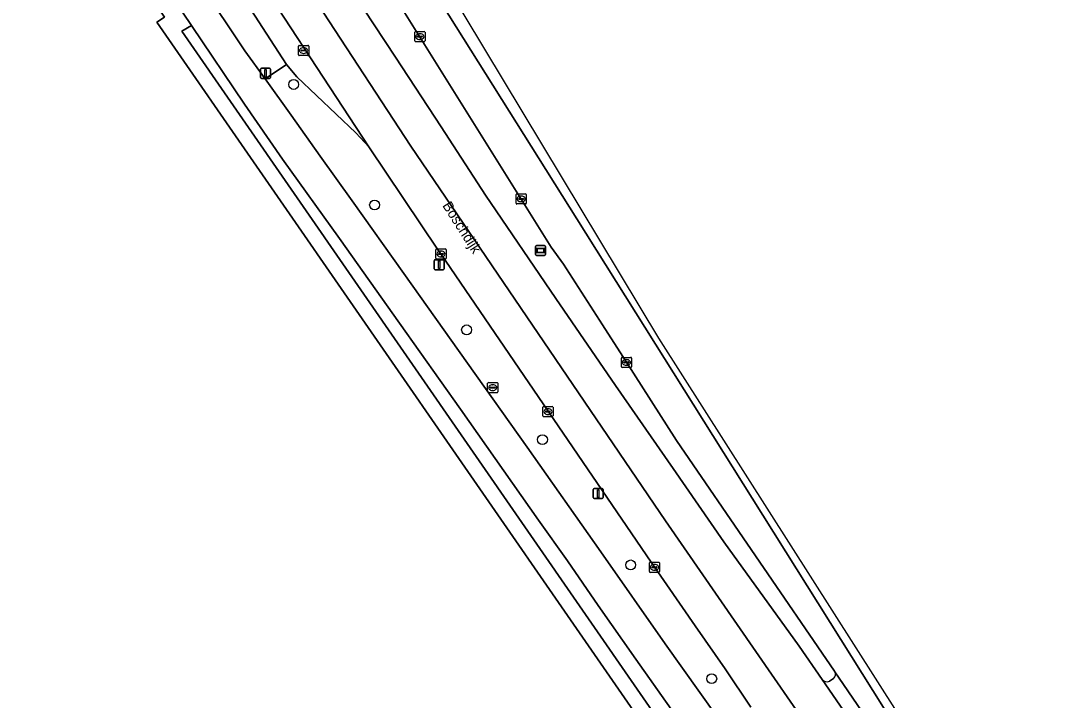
# Model space of a CAD drawing. Extents: x 158132 to 159664, y 385256 to 387218.
# Drawn here: x 158829.4 to 158930.9, y 387086.1 to 387153 of the extents above; entities that cross this region are included whole.
import ezdxf

# ---------------------------------------------------------------- set-up
doc = ezdxf.new("R2010")
doc.units = 0
for name, color, linetype in [('IMGEO_Berm_groen', 7, 'Continuous'), ('IMGEO_Boom', 7, 'Continuous'), ('IMGEO_Fietspad_gesloten', 7, 'Continuous'), ('IMGEO_Gemengd_bos', 7, 'Continuous'), ('IMGEO_Kolk', 7, 'Continuous'), ('IMGEO_Lichtmast', 7, 'Continuous'), ('IMGEO_Openbare_ruimte_label', 7, 'Continuous'), ('IMGEO_OVBaan_gesloten', 7, 'Continuous'), ('IMGEO_Reclamebord', 7, 'Continuous'), ('IMGEO_Rijbaan_regionaal_gesloten', 7, 'Continuous'), ('IMGEO_Rioolput', 7, 'Continuous'), ('IMGEO_Verkeerseiland_open', 7, 'Continuous'), ('IMGEO_Voetpad_open', 7, 'Continuous')]:
    doc.layers.add(name, color=color, linetype=linetype)

msp = doc.modelspace()

# ---------------------------------------------------------------- linework, layer by layer
at = {"layer": 'IMGEO_Berm_groen'}
for points in [[(158893.82, 387084.71), (158889.95, 387090.18), (158886.23, 387095.48), (158883.2, 387099.88), (158880.36, 387103.88), (158872.68, 387114.78), (158866.68, 387123.26), (158860.78, 387131.58), (158855.17, 387139.4), (158851.45, 387144.79), (158846.24, 387152.54), (158845.28, 387152), (158896.05, 387078.62)], [(158901.25, 387085.48), (158898.72, 387089.24), (158895.76, 387093.48), (158891.43, 387099.73), (158870.77, 387130.06), (158870.63, 387130.25), (158870.48, 387130.45), (158863.66, 387140.59), (158862.4, 387141.97), (158856.59, 387147.48), (158855.59, 387148.7), (158853.47, 387147.29), (158856.04, 387143.73), (158858.89, 387139.67), (158862.04, 387135.29), (158867.11, 387128.14), (158873.39, 387119.33), (158879.26, 387111.05), (158886.5, 387100.74), (158892.83, 387091.7), (158897.94, 387084.52)]]:
    msp.add_lwpolyline(points, dxfattribs=at)
at = {"layer": 'IMGEO_Boom'}
for centre in [(158856.28, 387146.74), (158864.24, 387134.88), (158873.29, 387122.59), (158880.75, 387111.79), (158889.43, 387099.46), (158897.4, 387088.27)]:
    msp.add_circle(centre, 0.489, dxfattribs=at)
at = {"layer": 'IMGEO_Fietspad_gesloten'}
for points in [[(158830.9, 387175.32), (158846.24, 387152.54), (158851.45, 387144.79), (158855.17, 387139.4), (158860.78, 387131.58), (158866.68, 387123.26), (158872.68, 387114.78), (158880.36, 387103.88), (158883.2, 387099.88), (158886.23, 387095.48), (158889.95, 387090.18), (158893.82, 387084.71)], [(158897.94, 387084.52), (158892.83, 387091.7), (158886.5, 387100.74), (158879.26, 387111.05), (158873.39, 387119.33), (158867.11, 387128.14), (158862.04, 387135.29), (158858.89, 387139.67), (158856.04, 387143.73), (158853.47, 387147.29), (158851.47, 387150.05), (158842.83, 387163.05)]]:
    msp.add_lwpolyline(points, dxfattribs=at)
at = {"layer": 'IMGEO_Gemengd_bos'}
msp.add_lwpolyline([(159013.13, 386891.92), (158938.43, 387011.51), (158927.86, 387028.45), (158894.79, 387077.75), (158842.82, 387152.86), (158843.56, 387153.36), (158831.36, 387171.53), (158831.21, 387171.45), (158830.42, 387172.79), (158829.29, 387174.15)], dxfattribs=at)
at = {"layer": 'IMGEO_Kolk'}
for p, q in [((158868.27, 387151.95), (158869.12, 387151.95)), ((158868.2, 387151.02), (158868.2, 387151.88)), ((158869.12, 387150.95), (158868.27, 387150.95)), ((158868.45, 387151.44), (158868.45, 387151.46)), ((158868.89, 387151.41), (158868.49, 387151.41)), ((158868.5, 387151.49), (158868.9, 387151.49)), ((158868.68, 387151.73), (158868.71, 387151.73)), ((158868.71, 387151.17), (158868.68, 387151.17)), ((158868.94, 387151.46), (158868.94, 387151.44)), ((158869.2, 387151.88), (158869.2, 387151.02)), ((158856.75, 387149.65), (158856.75, 387150.51)), ((158856.83, 387150.58), (158857.68, 387150.58)), ((158857.01, 387150.07), (158857.01, 387150.09)), ((158857.45, 387150.04), (158857.05, 387150.04)), ((158857.06, 387150.12), (158857.45, 387150.12)), ((158857.24, 387150.36), (158857.27, 387150.36)), ((158857.5, 387150.09), (158857.5, 387150.07)), ((158857.76, 387150.51), (158857.76, 387149.65)), ((158857.68, 387149.58), (158856.83, 387149.58)), ((158857.26, 387149.8), (158857.24, 387149.8)), ((158878.16, 387135.05), (158878.16, 387135.9)), ((158878.23, 387135.98), (158879.08, 387135.98)), ((158878.65, 387135.76), (158878.67, 387135.76)), ((158879.16, 387135.9), (158879.16, 387135.05)), ((158879.08, 387134.98), (158878.23, 387134.98)), ((158878.42, 387135.47), (158878.42, 387135.48)), ((158878.46, 387135.52), (158878.86, 387135.52)), ((158878.85, 387135.43), (158878.46, 387135.43)), ((158878.67, 387135.2), (158878.64, 387135.2)), ((158878.9, 387135.48), (158878.9, 387135.47)), ((158870.27, 387129.63), (158870.27, 387130.49)), ((158870.34, 387130.56), (158871.2, 387130.56)), ((158870.53, 387130.05), (158870.53, 387130.07)), ((158870.57, 387130.1), (158870.97, 387130.1)), ((158870.97, 387130.02), (158870.57, 387130.02)), ((158870.76, 387130.34), (158870.78, 387130.34)), ((158870.78, 387129.78), (158870.76, 387129.78)), ((158871.01, 387130.07), (158871.01, 387130.05)), ((158871.27, 387130.49), (158871.27, 387129.63)), ((158871.2, 387129.56), (158870.34, 387129.56)), ((158888.51, 387118.97), (158888.51, 387119.82)), ((158888.59, 387119.89), (158889.44, 387119.89)), ((158888.81, 387119.44), (158889.21, 387119.44)), ((158889, 387119.67), (158889.03, 387119.67)), ((158889.51, 387119.82), (158889.51, 387118.97)), ((158889.44, 387118.89), (158888.59, 387118.89)), ((158888.77, 387119.39), (158888.77, 387119.4)), ((158889.21, 387119.35), (158888.81, 387119.35)), ((158889.02, 387119.11), (158889, 387119.11)), ((158889.26, 387119.4), (158889.26, 387119.39)), ((158880.79, 387114.13), (158880.79, 387114.98)), ((158880.86, 387115.05), (158881.72, 387115.05)), ((158881.05, 387114.55), (158881.05, 387114.56)), ((158881.09, 387114.6), (158881.49, 387114.6)), ((158881.49, 387114.51), (158881.09, 387114.51)), ((158881.28, 387114.83), (158881.3, 387114.83)), ((158881.53, 387114.56), (158881.53, 387114.55)), ((158881.79, 387114.98), (158881.79, 387114.13)), ((158881.72, 387114.05), (158880.86, 387114.05)), ((158881.3, 387114.27), (158881.28, 387114.27)), ((158891.27, 387098.81), (158891.27, 387099.66)), ((158891.34, 387099.74), (158892.2, 387099.74)), ((158891.53, 387099.23), (158891.53, 387099.24)), ((158891.57, 387099.28), (158891.97, 387099.28)), ((158891.96, 387099.19), (158891.57, 387099.19)), ((158891.76, 387099.51), (158891.78, 387099.51)), ((158892.01, 387099.24), (158892.01, 387099.23)), ((158892.27, 387099.66), (158892.27, 387098.81)), ((158892.2, 387098.73), (158891.34, 387098.73)), ((158891.78, 387098.96), (158891.75, 387098.96))]:
    msp.add_line(p, q, dxfattribs=at)
for points in [[(158868.27, 387151.95), (158869.12, 387151.95)], [(158868.2, 387151.02), (158868.2, 387151.88)], [(158869.12, 387150.95), (158868.27, 387150.95)], [(158869.2, 387151.88), (158869.2, 387151.02)], [(158856.75, 387149.65), (158856.75, 387150.51)], [(158856.83, 387150.58), (158857.68, 387150.58)], [(158857.76, 387150.51), (158857.76, 387149.65)], [(158857.68, 387149.58), (158856.83, 387149.58)], [(158878.16, 387135.05), (158878.16, 387135.9)], [(158878.23, 387135.98), (158879.08, 387135.98)], [(158879.16, 387135.9), (158879.16, 387135.05)], [(158879.08, 387134.98), (158878.23, 387134.98)], [(158870.27, 387129.63), (158870.27, 387130.49)], [(158870.34, 387130.56), (158871.2, 387130.56)], [(158871.27, 387130.49), (158871.27, 387129.63)], [(158871.2, 387129.56), (158870.34, 387129.56)], [(158888.51, 387118.97), (158888.51, 387119.82)], [(158888.59, 387119.89), (158889.44, 387119.89)], [(158889.51, 387119.82), (158889.51, 387118.97)], [(158889.44, 387118.89), (158888.59, 387118.89)], [(158880.79, 387114.13), (158880.79, 387114.98)], [(158880.86, 387115.05), (158881.72, 387115.05)], [(158881.79, 387114.98), (158881.79, 387114.13)], [(158881.72, 387114.05), (158880.86, 387114.05)], [(158891.27, 387098.81), (158891.27, 387099.66)], [(158891.34, 387099.74), (158892.2, 387099.74)], [(158892.27, 387099.66), (158892.27, 387098.81)], [(158892.2, 387098.73), (158891.34, 387098.73)]]:
    msp.add_lwpolyline(points, dxfattribs=at)
for centre, radius, start, end in [((158868.27, 387151.87), 0.0765, 91.552, 178.448), ((158868.27, 387151.87), 0.0765, 91.552, 178.448), ((158869.12, 387151.87), 0.0765, 1.552, 88.448), ((158869.12, 387151.87), 0.0765, 1.552, 88.448), ((158868.27, 387151.02), 0.0765, 181.552, 268.448), ((158868.27, 387151.02), 0.0765, 181.552, 268.448), ((158868.5, 387151.45), 0.0403, 85.8775, 175.7526), ((158868.49, 387151.44), 0.0366, 178.938, 274.7102), ((158868.9, 387151.45), 0.043, 264.8664, 352.4533), ((158868.9, 387151.45), 0.0386, 1.7309, 96.639), ((158869.12, 387151.02), 0.0765, 271.552, 358.448), ((158869.12, 387151.02), 0.0765, 271.552, 358.448), ((158856.83, 387150.51), 0.0765, 91.552, 178.448), ((158856.83, 387150.51), 0.0765, 91.552, 178.448), ((158857.05, 387150.08), 0.0403, 85.8775, 175.7526), ((158857.05, 387150.07), 0.0366, 178.938, 274.7102), ((158857.46, 387150.09), 0.0386, 1.7309, 96.639), ((158857.45, 387150.08), 0.043, 264.8664, 352.4533), ((158857.68, 387150.51), 0.0765, 1.552, 88.448), ((158857.68, 387150.51), 0.0765, 1.552, 88.448), ((158856.83, 387149.66), 0.0765, 181.552, 268.448), ((158856.83, 387149.66), 0.0765, 181.552, 268.448), ((158857.68, 387149.66), 0.0765, 271.552, 358.448), ((158857.68, 387149.66), 0.0765, 271.552, 358.448), ((158878.23, 387135.9), 0.0765, 91.552, 178.448), ((158878.23, 387135.9), 0.0765, 91.552, 178.448), ((158879.08, 387135.9), 0.0765, 1.552, 88.448), ((158879.08, 387135.9), 0.0765, 1.552, 88.448), ((158878.23, 387135.05), 0.0765, 181.552, 268.448), ((158878.23, 387135.05), 0.0765, 181.552, 268.448), ((158878.46, 387135.48), 0.0403, 85.8775, 175.7526), ((158878.45, 387135.47), 0.0366, 178.938, 274.7102), ((158878.86, 387135.48), 0.043, 264.8664, 352.4533), ((158878.86, 387135.48), 0.0386, 1.7309, 96.639), ((158879.08, 387135.05), 0.0765, 271.552, 358.448), ((158879.08, 387135.05), 0.0765, 271.552, 358.448), ((158870.35, 387130.48), 0.0765, 91.552, 178.448), ((158870.35, 387130.48), 0.0765, 91.552, 178.448), ((158870.35, 387129.64), 0.0765, 181.552, 268.448), ((158870.35, 387129.64), 0.0765, 181.552, 268.448), ((158870.57, 387130.06), 0.0403, 85.8775, 175.7526), ((158870.57, 387130.05), 0.0366, 178.938, 274.7102), ((158870.97, 387130.06), 0.0386, 1.7309, 96.639), ((158870.97, 387130.06), 0.043, 264.8664, 352.4533), ((158871.19, 387130.48), 0.0765, 1.552, 88.448), ((158871.19, 387130.48), 0.0765, 1.552, 88.448), ((158871.19, 387129.64), 0.0765, 271.552, 358.448), ((158871.19, 387129.64), 0.0765, 271.552, 358.448), ((158888.59, 387119.82), 0.0765, 91.552, 178.448), ((158888.59, 387119.82), 0.0765, 91.552, 178.448), ((158888.81, 387119.4), 0.0403, 85.8775, 175.7526), ((158889.22, 387119.4), 0.0386, 1.7309, 96.639), ((158889.44, 387119.82), 0.0765, 1.552, 88.448), ((158889.44, 387119.82), 0.0765, 1.552, 88.448), ((158888.59, 387118.97), 0.0765, 181.552, 268.448), ((158888.59, 387118.97), 0.0765, 181.552, 268.448), ((158888.81, 387119.39), 0.0366, 178.938, 274.7102), ((158889.21, 387119.39), 0.043, 264.8664, 352.4533), ((158889.44, 387118.97), 0.0765, 271.552, 358.448), ((158889.44, 387118.97), 0.0765, 271.552, 358.448), ((158880.87, 387114.98), 0.0765, 91.552, 178.448), ((158880.87, 387114.98), 0.0765, 91.552, 178.448), ((158881.09, 387114.56), 0.0403, 85.8775, 175.7526), ((158881.09, 387114.55), 0.0366, 178.938, 274.7102), ((158881.49, 387114.56), 0.0386, 1.7309, 96.639), ((158881.49, 387114.55), 0.043, 264.8664, 352.4533), ((158881.71, 387114.98), 0.0765, 1.552, 88.448), ((158881.71, 387114.98), 0.0765, 1.552, 88.448), ((158880.87, 387114.13), 0.0765, 181.552, 268.448), ((158880.87, 387114.13), 0.0765, 181.552, 268.448), ((158881.71, 387114.13), 0.0765, 271.552, 358.448), ((158881.71, 387114.13), 0.0765, 271.552, 358.448), ((158891.34, 387099.66), 0.0765, 91.552, 178.448), ((158891.34, 387099.66), 0.0765, 91.552, 178.448), ((158891.57, 387099.24), 0.0403, 85.8775, 175.7526), ((158891.56, 387099.23), 0.0366, 178.938, 274.7102), ((158891.97, 387099.23), 0.043, 264.8664, 352.4533), ((158891.97, 387099.24), 0.0386, 1.7309, 96.639), ((158892.19, 387099.66), 0.0765, 1.552, 88.448), ((158892.19, 387099.66), 0.0765, 1.552, 88.448), ((158891.34, 387098.81), 0.0765, 181.552, 268.448), ((158891.34, 387098.81), 0.0765, 181.552, 268.448), ((158892.19, 387098.81), 0.0765, 271.552, 358.448), ((158892.19, 387098.81), 0.0765, 271.552, 358.448)]:
    msp.add_arc(centre, radius, start, end, dxfattribs=at)
for centre, major_axis, ratio, start_param, end_param in [((158868.68, 387151.45), (-0.387, 0.002), 0.722429, 4.712389, 7.853982), ((158868.71, 387151.45), (-0.39, 0.002), 0.717154, 1.570796, 4.712389), ((158857.24, 387150.08), (-0.387, 0.002), 0.722429, 4.712389, 7.853982), ((158857.27, 387150.08), (-0.39, 0.002), 0.717154, 1.570796, 4.712389), ((158878.64, 387135.48), (-0.387, 0.002), 0.722429, 4.712389, 7.853982), ((158878.67, 387135.48), (-0.39, 0.002), 0.717154, 1.570796, 4.712389), ((158870.76, 387130.06), (-0.387, 0.002), 0.722429, 4.712389, 7.853982), ((158870.78, 387130.06), (-0.39, 0.002), 0.717154, 1.570796, 4.712389), ((158889, 387119.39), (-0.387, 0.002), 0.722429, 4.712389, 7.853982), ((158889.02, 387119.39), (-0.39, 0.002), 0.717154, 1.570796, 4.712389), ((158881.28, 387114.55), (-0.387, 0.002), 0.722429, 4.712389, 7.853982), ((158881.3, 387114.55), (-0.39, 0.002), 0.717154, 1.570796, 4.712389), ((158891.76, 387099.23), (-0.387, 0.002), 0.722429, 4.712389, 7.853982), ((158891.78, 387099.23), (-0.39, 0.002), 0.717154, 1.570796, 4.712389)]:
    msp.add_ellipse(centre, major_axis=major_axis, ratio=ratio, start_param=start_param, end_param=end_param, dxfattribs=at)
at = {"layer": 'IMGEO_Lichtmast'}
for p, q in [((158853.01, 387147.44), (158853.01, 387148.24)), ((158853.01, 387148.24), (158853.01, 387147.44)), ((158853.11, 387148.34), (158853.9, 387148.34)), ((158853.9, 387148.34), (158853.11, 387148.34)), ((158854, 387148.24), (158854, 387147.44)), ((158854, 387147.44), (158854, 387148.24)), ((158853.9, 387147.34), (158853.11, 387147.34)), ((158853.11, 387147.34), (158853.9, 387147.34)), ((158870.1, 387128.6), (158870.1, 387129.4)), ((158870.1, 387129.4), (158870.1, 387128.6)), ((158870.2, 387129.5), (158870.98, 387129.5)), ((158870.98, 387129.5), (158870.2, 387129.5)), ((158871.08, 387129.4), (158871.08, 387128.6)), ((158871.08, 387128.6), (158871.08, 387129.4)), ((158870.98, 387128.5), (158870.2, 387128.5)), ((158870.2, 387128.5), (158870.98, 387128.5)), ((158885.73, 387106.09), (158885.73, 387106.89)), ((158885.73, 387106.89), (158885.73, 387106.09)), ((158885.83, 387106.99), (158886.62, 387106.99)), ((158886.62, 387106.99), (158885.83, 387106.99)), ((158886.72, 387106.89), (158886.72, 387106.09)), ((158886.72, 387106.09), (158886.72, 387106.89)), ((158886.62, 387105.99), (158885.83, 387105.99)), ((158885.83, 387105.99), (158886.62, 387105.99))]:
    msp.add_line(p, q, dxfattribs=at)
for points in [[(158853.43, 387148.21), (158853.58, 387148.21), (158853.58, 387147.46), (158853.43, 387147.46), (158853.43, 387148.21)], [(158870.51, 387129.38), (158870.67, 387129.38), (158870.67, 387128.63), (158870.51, 387128.63), (158870.51, 387129.38)], [(158886.15, 387106.86), (158886.3, 387106.86), (158886.3, 387106.11), (158886.15, 387106.11), (158886.15, 387106.86)]]:
    msp.add_lwpolyline(points, dxfattribs=at)
for centre, start, end in [((158853.11, 387148.24), 90, 180), ((158853.11, 387148.24), 90, 180), ((158853.9, 387148.24), 0, 90), ((158853.9, 387148.24), 360, 90), ((158853.11, 387147.44), 180, 270), ((158853.11, 387147.44), 180, 270), ((158853.9, 387147.44), 270, 0), ((158853.9, 387147.44), 270, 0), ((158870.2, 387129.4), 90, 180), ((158870.2, 387129.4), 90, 180), ((158870.2, 387128.6), 180, 270), ((158870.2, 387128.6), 180, 270), ((158870.98, 387129.4), 0, 90), ((158870.98, 387129.4), 360, 90), ((158870.98, 387128.6), 270, 0), ((158870.98, 387128.6), 270, 0), ((158885.83, 387106.89), 90, 180), ((158885.83, 387106.89), 90, 180), ((158886.62, 387106.89), 0, 90), ((158886.62, 387106.89), 360, 90), ((158885.83, 387106.09), 180, 270), ((158885.83, 387106.09), 180, 270), ((158886.62, 387106.09), 270, 0), ((158886.62, 387106.09), 270, 0)]:
    msp.add_arc(centre, 0.1, start, end, dxfattribs=at)
at = {"layer": 'IMGEO_OVBaan_gesloten'}
msp.add_lwpolyline([(158850.25, 387161.1), (158840.09, 387177.08), (158840.91, 387175.42), (158845.42, 387164.41), (158855.59, 387148.7), (158856.59, 387147.48), (158862.4, 387141.97), (158863.66, 387140.59)], close=True, dxfattribs=at)
at = {"layer": 'IMGEO_Reclamebord'}
for p, q in [((158880.06, 387130), (158880.06, 387130.8)), ((158880.06, 387130.8), (158880.06, 387130)), ((158880.16, 387130.9), (158880.95, 387130.9)), ((158880.95, 387130.9), (158880.16, 387130.9)), ((158881.05, 387130.8), (158881.05, 387130)), ((158881.05, 387130), (158881.05, 387130.8)), ((158880.95, 387129.9), (158880.16, 387129.9)), ((158880.16, 387129.9), (158880.95, 387129.9))]:
    msp.add_line(p, q, dxfattribs=at)
for points in [[(158880.16, 387130.64), (158880.95, 387130.64), (158880.95, 387130.17), (158880.16, 387130.17), (158880.16, 387130.64)], [(158880.22, 387130.57), (158880.22, 387130.24), (158880.88, 387130.24), (158880.88, 387130.57), (158880.22, 387130.57)]]:
    msp.add_lwpolyline(points, dxfattribs=at)
for centre, start, end in [((158880.16, 387130.8), 90, 180), ((158880.16, 387130.8), 90, 180), ((158880.95, 387130.8), 0, 90), ((158880.95, 387130.8), 360, 90), ((158880.16, 387130), 180, 270), ((158880.16, 387130), 180, 270), ((158880.95, 387130), 270, 0), ((158880.95, 387130), 270, 0)]:
    msp.add_arc(centre, 0.1, start, end, dxfattribs=at)
at = {"layer": 'IMGEO_Rijbaan_regionaal_gesloten'}
for points in [[(159022.01, 386917.02), (158943.79, 387040.77), (158892.2, 387121.78), (158852.08, 387188.49), (158852.08, 387188.49), (158850.36, 387187.43), (158856.8, 387176.97), (158862.55, 387167.89), (158884.13, 387133.52), (158901.38, 387106.04), (158920.93, 387074.88), (158927.13, 387064.67), (158937.06, 387048.69), (158937.81, 387047.54), (158938.99, 387045.64), (158941.49, 387041.35), (158949.18, 387028.98), (158954.02, 387021.18), (158956.71, 387016.86), (158965.07, 387003.5), (158967.35, 387000), (158978.52, 386982.01)], [(158916.22, 387076.6), (158908.27, 387088.18), (158905.99, 387091.46), (158898.59, 387101.75), (158893.61, 387108.95), (158887.94, 387117.12), (158882.08, 387125.69), (158875.16, 387135.86), (158870.8, 387142.56), (158866.29, 387149.42), (158861.09, 387157.36), (158844.26, 387183.79), (158841.17, 387181.88), (158850.57, 387167.06), (158867.82, 387140.66), (158892.84, 387103.79), (158915.85, 387070.53)], [(158915.85, 387070.53), (158892.84, 387103.79), (158867.82, 387140.66), (158850.57, 387167.06), (158841.17, 387181.88), (158838.21, 387180.05), (158838.27, 387179.96), (158839.84, 387177.47), (158840.09, 387177.08), (158850.25, 387161.1), (158863.66, 387140.59), (158870.48, 387130.45), (158870.63, 387130.25), (158870.77, 387130.06), (158891.43, 387099.73), (158895.76, 387093.48), (158898.72, 387089.24), (158901.25, 387085.48)], [(158917.38, 387077.43), (158909.52, 387088.95), (158909.48, 387089)], [(158908.27, 387088.18), (158916.22, 387076.6)], [(158909.37, 387088.3), (158908.98, 387088.03)]]:
    msp.add_lwpolyline(points, dxfattribs=at)
msp.add_lwpolyline([(158850.36, 387187.43), (158847.34, 387185.59), (158881.62, 387130.73), (158882.81, 387129.07), (158886.66, 387123.1), (158888.94, 387119.51), (158893.95, 387111.72), (158909.48, 387089), (158909.52, 387088.95), (158917.38, 387077.43), (158917.41, 387077.4), (158917.43, 387077.36), (158936.72, 387049.22), (158937.06, 387048.69), (158927.13, 387064.67), (158920.93, 387074.88), (158901.38, 387106.04), (158884.13, 387133.52), (158862.55, 387167.89), (158856.8, 387176.97)], close=True, dxfattribs=at)
for centre, radius, start, end in [((158909.08, 387088.7), 0.497, 305.8004, 37.4164), ((158908.72, 387088.54), 0.572, 219.3315, 297.4882)]:
    msp.add_arc(centre, radius, start, end, dxfattribs=at)
at = {"layer": 'IMGEO_Rioolput'}
for p, q in [((158875.43, 387117.41), (158876.29, 387117.41)), ((158875.36, 387116.48), (158875.36, 387117.34)), ((158876.29, 387116.41), (158875.43, 387116.41)), ((158875.62, 387116.9), (158875.62, 387116.92)), ((158875.66, 387116.95), (158876.06, 387116.95)), ((158876.06, 387116.87), (158875.66, 387116.87)), ((158875.87, 387116.63), (158875.84, 387116.63)), ((158875.85, 387117.19), (158875.87, 387117.19)), ((158876.1, 387116.92), (158876.1, 387116.9)), ((158876.36, 387117.34), (158876.36, 387116.48))]:
    msp.add_line(p, q, dxfattribs=at)
for points in [[(158875.43, 387117.41), (158876.29, 387117.41)], [(158875.36, 387116.48), (158875.36, 387117.34)], [(158876.29, 387116.41), (158875.43, 387116.41)], [(158876.36, 387117.34), (158876.36, 387116.48)]]:
    msp.add_lwpolyline(points, dxfattribs=at)
for centre, radius, start, end in [((158875.44, 387117.34), 0.0765, 91.552, 178.448), ((158875.44, 387117.34), 0.0765, 91.552, 178.448), ((158876.28, 387117.34), 0.0765, 1.552, 88.448), ((158876.28, 387117.34), 0.0765, 1.552, 88.448), ((158875.44, 387116.49), 0.0765, 181.552, 268.448), ((158875.44, 387116.49), 0.0765, 181.552, 268.448), ((158875.66, 387116.91), 0.0403, 85.8775, 175.7526), ((158875.65, 387116.9), 0.0366, 178.938, 274.7102), ((158876.06, 387116.92), 0.0386, 1.7309, 96.639), ((158876.06, 387116.91), 0.043, 264.8664, 352.4533), ((158876.28, 387116.49), 0.0765, 271.552, 358.448), ((158876.28, 387116.49), 0.0765, 271.552, 358.448)]:
    msp.add_arc(centre, radius, start, end, dxfattribs=at)
for centre, major_axis, ratio, start_param, end_param in [((158875.85, 387116.91), (-0.387, 0.002), 0.722429, 4.712389, 7.853982), ((158875.87, 387116.91), (-0.39, 0.002), 0.717154, 1.570796, 4.712389)]:
    msp.add_ellipse(centre, major_axis=major_axis, ratio=ratio, start_param=start_param, end_param=end_param, dxfattribs=at)
at = {"layer": 'IMGEO_Verkeerseiland_open'}
for points in [[(158909.48, 387089), (158893.95, 387111.72), (158888.94, 387119.51), (158886.66, 387123.1), (158882.81, 387129.07), (158881.62, 387130.73), (158847.34, 387185.59)], [(158844.26, 387183.79), (158861.09, 387157.36), (158866.29, 387149.42), (158870.8, 387142.56), (158875.16, 387135.86), (158882.08, 387125.69), (158887.94, 387117.12), (158893.61, 387108.95), (158898.59, 387101.75), (158905.99, 387091.46), (158908.27, 387088.18)], [(158908.98, 387088.03), (158909.37, 387088.3)]]:
    msp.add_lwpolyline(points, dxfattribs=at)
for centre, radius, start, end in [((158909.08, 387088.7), 0.497, 305.8004, 37.4164), ((158908.72, 387088.54), 0.572, 219.3315, 297.4882)]:
    msp.add_arc(centre, radius, start, end, dxfattribs=at)
at = {"layer": 'IMGEO_Voetpad_open'}
msp.add_lwpolyline([(158853.47, 387147.29), (158855.59, 387148.7), (158845.42, 387164.41), (158840.91, 387175.42), (158840.09, 387177.08), (158839.84, 387177.47), (158839.32, 387177.12), (158844.59, 387164.2), (158842.83, 387163.05), (158851.47, 387150.05)], close=True, dxfattribs=at)
for points in [[(158828.12, 387175.42), (158829.29, 387174.15), (158830.42, 387172.79), (158831.21, 387171.45), (158831.36, 387171.53), (158843.56, 387153.36), (158842.82, 387152.86), (158894.79, 387077.75), (158927.86, 387028.45), (158938.43, 387011.51), (158939.72, 387012.31), (158929.3, 387028.99)], [(158929.3, 387028.99), (158896.05, 387078.62), (158845.28, 387152), (158846.24, 387152.54), (158830.9, 387175.32), (158830.5, 387175.91)]]:
    msp.add_lwpolyline(points, dxfattribs=at)

# ---------------------------------------------------------------- texts
at = {"layer": 'IMGEO_Openbare_ruimte_label'}
msp.add_text('Boschdijk', height=1, rotation=302.4184, dxfattribs=at).set_placement((158870.87, 387134.83))

doc.saveas('drawing.dxf')
